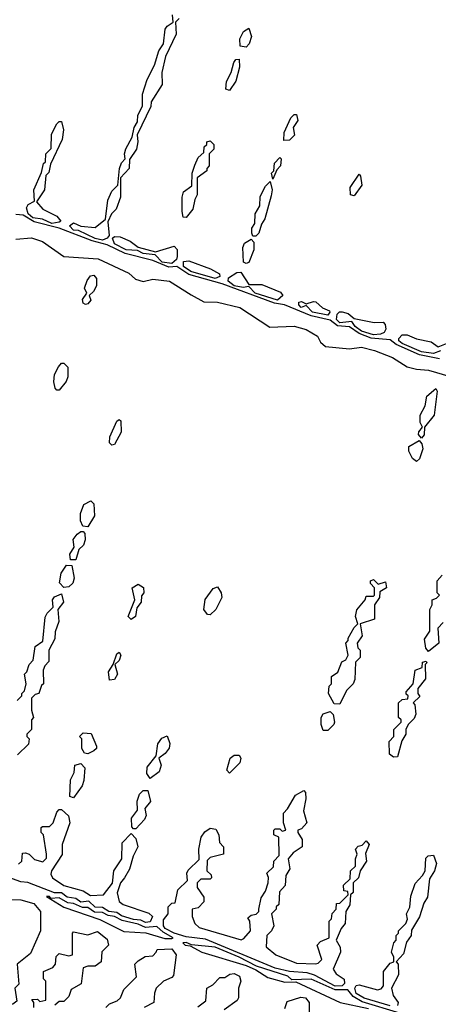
# Model space of a CAD drawing. Extents: x 2769579 to 2883812, y 684207 to 828660.
# Tile 371 of 505: x 2832341 to 2834085, y 775888 to 779995. Entities that reach past the tile are written whole.
import ezdxf

# ---------------------------------------------------------------- set-up
doc = ezdxf.new("R2010")
doc.units = 0

msp = doc.modelspace()

# ---------------------------------------------------------------- linework, layer by layer
at = {"layer": '0CON02XD'}
for points in [[(2832685, 779075.6), (2832655, 779082.5), (2832585.9, 779115.9), (2832565, 779116.9), (2832548.8, 779135), (2832565, 779147.1), (2832595, 779133.8), (2832655, 779128), (2832697.5, 779162.5), (2832708.3, 779241.7), (2832725, 779280), (2832750, 779305), (2832756.7, 779375), (2832765, 779397.5), (2832780, 779415), (2832777.5, 779435), (2832783.6, 779456.4), (2832810, 779505), (2832817.5, 779545), (2832831.7, 779568.3), (2832833.6, 779596.4), (2832852.5, 779635), (2832852.5, 779685), (2832872.5, 779745), (2832902.5, 779805), (2832920, 779865), (2832940, 779895), (2832947.5, 779955), (2832955, 779967.5), (2832980, 779985), (2832977.5, 780015)], [(2833005, 780000), (2832990, 779985), (2832993.3, 779935), (2832948.3, 779841.7), (2832933.3, 779775), (2832933.8, 779725), (2832888.3, 779651.7), (2832887, 779633), (2832830, 779515), (2832832.5, 779485), (2832826.7, 779455), (2832798.3, 779411.7), (2832796.7, 779375), (2832760, 779335), (2832760, 779255), (2832743.3, 779205), (2832722.5, 779185), (2832707.5, 779152.5), (2832713.3, 779095), (2832705, 779084), (2832685, 779075.6)], [(2833285, 779880), (2833260, 779885), (2833257.5, 779915), (2833273.6, 779946.4), (2833295, 779960), (2833306.7, 779925), (2833297.5, 779895), (2833285, 779880)], [(2833215, 779700), (2833200, 779705), (2833203, 779737), (2833222.5, 779775), (2833233, 779817), (2833241.7, 779828.3), (2833255, 779830), (2833257, 779797), (2833241.7, 779738.3), (2833215, 779700)], [(2832475, 779145.5), (2832435, 779163.6), (2832395, 779168.2), (2832376.5, 779185), (2832369.3, 779210.7), (2832376.2, 779223.8), (2832401.7, 779238.3), (2832398.8, 779285), (2832431.7, 779358.3), (2832440, 779395), (2832447.5, 779402.5), (2832450, 779435), (2832471.7, 779458.3), (2832473, 779517), (2832495, 779560), (2832505, 779570), (2832515, 779570), (2832523.3, 779535), (2832517.5, 779495), (2832468.3, 779391.7), (2832461.7, 779358.3), (2832450, 779345), (2832443.3, 779285), (2832410, 779235), (2832437.5, 779205), (2832495.6, 779175.6), (2832512.5, 779155), (2832505, 779150), (2832475, 779145.5)], [(2833441.7, 779491.7), (2833442.5, 779525), (2833470, 779585), (2833485, 779600), (2833495, 779600), (2833500, 779575), (2833480, 779545), (2833486, 779514), (2833465, 779492.5), (2833441.7, 779491.7)], [(2833035, 779170), (2833021.7, 779171.7), (2833017.5, 779195), (2833017.5, 779255), (2833023, 779277), (2833058.3, 779301.7), (2833060, 779355), (2833071.2, 779388.8), (2833085, 779420), (2833108.3, 779441.7), (2833110, 779465), (2833120, 779475), (2833120, 779485), (2833135, 779490), (2833150, 779475), (2833150, 779455), (2833130, 779435), (2833130, 779385), (2833120, 779375), (2833120, 779365), (2833080, 779335), (2833080, 779265), (2833070, 779245), (2833062.5, 779205), (2833035, 779170)], [(2833395, 779330), (2833390, 779355), (2833400, 779365), (2833403, 779397), (2833425, 779420), (2833430, 779415), (2833427.5, 779385), (2833411.7, 779368.3), (2833395, 779330)], [(2833735, 779260), (2833720, 779265), (2833717.5, 779295), (2833755, 779350), (2833761.7, 779341.7), (2833766.2, 779305), (2833735, 779260)], [(2833311.7, 779091.7), (2833307.5, 779105), (2833307.5, 779125), (2833320, 779145), (2833322.5, 779185), (2833341.7, 779218.3), (2833343, 779257), (2833365, 779300), (2833385, 779320), (2833392.5, 779285), (2833389.3, 779260.7), (2833362.5, 779165), (2833348.3, 779141.7), (2833337.5, 779105), (2833325, 779092.5), (2833311.7, 779091.7)], [(2834090.3, 778580.3), (2834007.6, 778597.6), (2833910.2, 778640.2), (2833885, 778659.2), (2833805, 778667.3), (2833755.8, 778685.8), (2833715, 778713.3), (2833665, 778718.5), (2833635, 778741.9), (2833555, 778759.1), (2833443.9, 778806.1), (2833402.4, 778812.4), (2833185, 778892.9), (2833045, 778931.5), (2832995, 778965.6), (2832962.4, 778962.4), (2832895, 778990.5), (2832779.8, 779019.8), (2832705.5, 779055.5), (2832642.2, 779072.2), (2832505.3, 779125.3), (2832401.5, 779151.5), (2832355, 779180), (2832325, 779182.5)], [(2832325, 779080), (2832390, 779085), (2832435, 779070), (2832525, 779007.5), (2832667.3, 778997.3), (2832795, 778937.5), (2832823, 778913), (2832855, 778902.5), (2832895, 778913.3), (2832965, 778903.8), (2833055, 778846.7), (2833108.3, 778818.3), (2833165, 778816.2), (2833257.5, 778795), (2833383, 778713), (2833483.9, 778716.1), (2833535, 778702.5), (2833582.5, 778675), (2833595, 778650), (2833615, 778632.5), (2833715, 778622.5), (2833765, 778628.8), (2833820, 778615), (2833895, 778586.2), (2833955, 778546.7), (2833995, 778536.7), (2834045, 778533.3), (2834135, 778506.7)], [(2832975, 778978.5), (2832933.9, 778983.9), (2832905, 779013.8), (2832855, 779020), (2832831.7, 779031.7), (2832785, 779035.6), (2832735, 779060), (2832726.7, 779083.3), (2832735, 779090), (2832758.8, 779088.8), (2832801.2, 779071.2), (2832835, 779046.7), (2832907, 779027), (2832985, 779050), (2832996.4, 779036.4), (2832997, 779007), (2832994, 778995), (2832975, 778978.5)], [(2833285, 778977.5), (2833273, 778983), (2833270, 779045), (2833277, 779063), (2833305, 779080), (2833317, 779067), (2833316.7, 779035), (2833295, 778982.5), (2833285, 778977.5)], [(2833155, 778915.8), (2833053.8, 778945), (2833023.5, 778965), (2833022.9, 778987.1), (2833045, 778988.8), (2833135.6, 778955.6), (2833173.3, 778935), (2833175, 778923.3), (2833155, 778915.8)], [(2832615, 778806.7), (2832605, 778812.5), (2832601.7, 778828.3), (2832620, 778855), (2832611.2, 778875), (2832622.3, 778907.7), (2832635, 778926.7), (2832649.3, 778929.3), (2832660, 778915), (2832660, 778885), (2832648.3, 778861.7), (2832630, 778845), (2832637.5, 778825), (2832625, 778810), (2832615, 778806.7)], [(2833415, 778824.7), (2833322.5, 778855), (2833295, 778882.5), (2833271.9, 778878.1), (2833235, 778885.5), (2833210, 778905), (2833211.4, 778918.6), (2833245, 778940), (2833261.7, 778941.7), (2833295, 778890), (2833350.3, 778890.3), (2833428.3, 778858.3), (2833437.5, 778845), (2833415, 778824.7)], [(2833625, 778763.1), (2833561.2, 778775), (2833535, 778802.5), (2833513.3, 778795), (2833504, 778805), (2833503.6, 778816.4), (2833515, 778820), (2833535, 778810), (2833565, 778820), (2833575, 778817.5), (2833602.5, 778792.5), (2833631.2, 778781.2), (2833633.8, 778775), (2833625, 778763.1)], [(2833815, 778680), (2833765, 778696.2), (2833739.5, 778715), (2833725, 778736.7), (2833675, 778730), (2833661.5, 778745), (2833663.8, 778766.2), (2833673.8, 778776.2), (2833685, 778776.7), (2833709.3, 778769.3), (2833735, 778748.8), (2833817.5, 778732.5), (2833855, 778733.3), (2833863.9, 778723.9), (2833866.1, 778703.9), (2833859.5, 778690.5), (2833845, 778683.6), (2833815, 778680)], [(2834095, 778613.3), (2834065, 778602.2), (2834015, 778609.6), (2833934.3, 778645), (2833921.4, 778655), (2833920.8, 778665), (2833935, 778680), (2833955, 778680.8), (2833994.3, 778664.3), (2834055, 778652), (2834085, 778630), (2834127, 778647)], [(2832505, 778450), (2832495, 778450), (2832488.3, 778458.3), (2832483.3, 778485), (2832486.2, 778515), (2832502.5, 778547.5), (2832515, 778562.5), (2832525, 778562.5), (2832541.2, 778545), (2832541.2, 778505), (2832534.1, 778485.9), (2832505, 778450)], [(2834015, 778250), (2834003.3, 778265), (2834003.9, 778276.1), (2834020, 778295), (2834010, 778315), (2834010, 778345), (2834030, 778385), (2834037.5, 778425), (2834075, 778456.7), (2834080, 778445), (2834067.5, 778345), (2834027.5, 778295), (2834026.4, 778263.6), (2834015, 778250)], [(2832725, 778220), (2832715, 778230), (2832716.7, 778255), (2832745, 778320), (2832755, 778327.5), (2832761.7, 778321.7), (2832763.3, 778275), (2832735, 778222.5), (2832725, 778220)], [(2833995, 778152.5), (2833977.5, 778165), (2833962.5, 778195), (2833962.5, 778215), (2834005, 778240), (2834016.2, 778226.2), (2834021.2, 778205), (2834007, 778163), (2833995, 778152.5)], [(2832625, 777880), (2832603, 777883), (2832593.3, 777905), (2832593.8, 777935), (2832607.7, 777972.3), (2832637.5, 777987.5), (2832650, 777975), (2832652, 777925), (2832625, 777880)], [(2832575, 777742.5), (2832552.5, 777742.5), (2832550, 777765), (2832567.5, 777795), (2832563.6, 777826.4), (2832580.7, 777849.3), (2832595, 777860), (2832605, 777860), (2832611.7, 777851.7), (2832613.3, 777825), (2832606.1, 777803.9), (2832587.5, 777785), (2832575, 777742.5)], [(2832525, 777626.7), (2832506.4, 777646.4), (2832513.6, 777686.4), (2832535, 777720), (2832558.3, 777718.3), (2832567.5, 777665), (2832562.5, 777645), (2832545, 777630), (2832525, 777626.7)], [(2834045, 777360), (2834033, 777373), (2834028.3, 777411.7), (2834050, 777445), (2834050, 777535), (2834060, 777555), (2834060, 777575), (2834078.3, 777581.7), (2834090, 777595), (2834080, 777605), (2834080, 777655), (2834101.7, 777678.3)], [(2832805, 777492.5), (2832792.5, 777505), (2832820, 777575), (2832810, 777625), (2832835, 777640), (2832857, 777627), (2832857.5, 777605), (2832848.3, 777591.7), (2832847.5, 777565), (2832828.3, 777541.7), (2832823.3, 777505), (2832805, 777492.5)], [(2833675, 777140), (2833651.7, 777141.7), (2833627.5, 777185), (2833630, 777215), (2833640, 777225), (2833640, 777255), (2833666.4, 777273.6), (2833683.3, 777316.7), (2833700, 777325), (2833710, 777345), (2833700, 777395), (2833710, 777405), (2833710, 777415), (2833735, 777460), (2833750, 777475), (2833740, 777505), (2833746.4, 777533.6), (2833780, 777575), (2833785, 777590), (2833815, 777590), (2833820, 777595), (2833820, 777625), (2833803, 777643), (2833803.3, 777655), (2833815, 777660), (2833835, 777640), (2833865, 777650), (2833870, 777625), (2833841.7, 777608.3), (2833840, 777585), (2833820, 777555), (2833820, 777495), (2833760, 777475), (2833767.5, 777425), (2833747.5, 777395), (2833750, 777375), (2833760, 777365), (2833760, 777335), (2833740, 777315), (2833737, 777243), (2833730, 777225), (2833703, 777197), (2833675, 777140)], [(2832330, 777155), (2832350, 777175), (2832350, 777185), (2832360, 777195), (2832367.5, 777225), (2832360, 777265), (2832370, 777275), (2832380, 777305), (2832397, 777323), (2832405, 777380), (2832437, 777403), (2832447, 777503), (2832455, 777520), (2832480, 777545), (2832477.5, 777575), (2832485, 777587.5), (2832515, 777600), (2832523.3, 777565), (2832500, 777535), (2832503.3, 777485), (2832488.3, 777441.7), (2832487, 777413), (2832462.5, 777365), (2832461.7, 777318.3), (2832445, 777300), (2832438.3, 777281.7), (2832440, 777225), (2832431.7, 777218.3), (2832420, 777185), (2832405, 777180), (2832390, 777165), (2832390, 777115), (2832397.5, 777085), (2832390, 777075), (2832390, 777035), (2832370, 777015), (2832370, 777005), (2832380, 776995), (2832377, 776973), (2832331.7, 776928.3)], [(2833135, 777513.3), (2833123.6, 777513.6), (2833107.5, 777535), (2833113, 777577), (2833147, 777623), (2833165, 777630), (2833180, 777605), (2833183.3, 777585), (2833157.5, 777535), (2833135, 777513.3)], [(2834105, 777480), (2834083, 777457), (2834087.5, 777395), (2834045, 777360)], [(2832715, 777240), (2832710, 777275), (2832730, 777305), (2832745, 777350), (2832755, 777357.5), (2832762.5, 777345), (2832755, 777322.5), (2832737.5, 777305), (2832748, 777265), (2832735, 777242.5), (2832715, 777240)], [(2833898.3, 776918.3), (2833881.7, 776931.7), (2833880, 776985), (2833900, 777005), (2833900, 777035), (2833930, 777065), (2833930, 777075), (2833920, 777085), (2833920, 777145), (2833935, 777160), (2833958.3, 777161.7), (2833960, 777175), (2833951.7, 777181.7), (2833951.7, 777191.7), (2833980, 777225), (2833988.3, 777281.7), (2834017.5, 777292.5), (2834020, 777315), (2834035, 777320), (2834037, 777313), (2834030, 777305), (2834032.5, 777245), (2834000, 777205), (2834000, 777185), (2834008.3, 777171.7), (2833980, 777145), (2833987, 777137), (2833991.7, 777098.3), (2833985, 777080), (2833960, 777055), (2833950, 777035), (2833950, 777015), (2833933, 776987), (2833915, 776920), (2833898.3, 776918.3)], [(2833625, 777030), (2833605, 777030), (2833597.5, 777055), (2833597.5, 777085), (2833605, 777100), (2833635, 777110), (2833647, 777097), (2833652.5, 777065), (2833650, 777055), (2833625, 777030)], [(2832625, 776932.5), (2832610, 776935), (2832600, 776955), (2832600, 776995), (2832590, 777005), (2832605, 777020), (2832638.3, 777018.3), (2832660, 776965), (2832660, 776955), (2832650, 776945), (2832625, 776932.5)], [(2832885, 776830), (2832870.7, 776850.7), (2832872.3, 776877.7), (2832910, 776925), (2832916.7, 776975), (2832932.3, 776997.7), (2832955, 777007.5), (2832965.9, 776975.9), (2832963.9, 776956.1), (2832946.4, 776933.6), (2832920, 776915), (2832930, 776885), (2832922.3, 776857.7), (2832885, 776830)], [(2833215, 776852.5), (2833203.3, 776865), (2833217.5, 776915), (2833235, 776926.7), (2833255, 776927.5), (2833262.5, 776915), (2833257.5, 776895), (2833215, 776852.5)], [(2832565, 776750), (2832550, 776755), (2832552.5, 776825), (2832567.5, 776855), (2832570, 776885), (2832595, 776892.5), (2832612.5, 776875), (2832608.3, 776821.7), (2832600.7, 776799.3), (2832565, 776750)], [(2832825, 776620), (2832815, 776620), (2832808.3, 776628.3), (2832806.7, 776665), (2832831.7, 776698.3), (2832830, 776735), (2832840, 776765), (2832855, 776780), (2832875, 776780), (2832886.4, 776733.6), (2832862.5, 776705), (2832867.5, 776675), (2832860.7, 776659.3), (2832825, 776620)], [(2833655, 775963.9), (2833569.8, 776009.8), (2833539.1, 776019.1), (2833465.6, 776024.4), (2833405, 776038.9), (2833115, 776160), (2833035, 776170), (2832984.7, 776184.7), (2832946.7, 776205), (2832940.5, 776215), (2832939.3, 776240.7), (2832960, 776265), (2832960, 776295), (2832975, 776310), (2832988.3, 776311.7), (2833000, 776365), (2833040, 776405), (2833037.5, 776435), (2833043, 776447), (2833088.3, 776491.7), (2833087.5, 776535), (2833097.5, 776585), (2833112.3, 776607.7), (2833135, 776622.5), (2833158.3, 776618.3), (2833170, 776595), (2833173, 776563), (2833190, 776545), (2833190, 776515), (2833135, 776500), (2833121.7, 776488.3), (2833120, 776445), (2833138.3, 776428.3), (2833140, 776415), (2833135, 776410), (2833095, 776410), (2833080, 776395), (2833080, 776375), (2833107.5, 776335), (2833107.5, 776315), (2833085, 776290), (2833060, 776285), (2833060, 776255), (2833070, 776225), (2833088.3, 776208.3), (2833263, 776157), (2833275, 776162.5), (2833302.5, 776195), (2833300, 776235), (2833291.7, 776248.3), (2833305, 776260), (2833326.4, 776263.6), (2833337.5, 776275), (2833337.5, 776285), (2833347.5, 776332.5), (2833365, 776360), (2833376.7, 776395), (2833377.5, 776417.5), (2833370, 776435), (2833398.3, 776461.7), (2833400, 776485), (2833421.7, 776508.3), (2833420, 776585), (2833400, 776595), (2833400, 776615), (2833405, 776620), (2833425, 776620), (2833435, 776610), (2833450, 776615), (2833440, 776645), (2833440, 776685), (2833457, 776703), (2833490, 776760), (2833525, 776780), (2833531.7, 776771.7), (2833533.3, 776745), (2833523.3, 776695), (2833537.5, 776645), (2833515, 776620), (2833500, 776615), (2833500, 776605), (2833517.5, 776575), (2833517.5, 776545), (2833480.7, 776519.3), (2833460, 776495), (2833467, 776453), (2833450, 776425), (2833447, 776383), (2833423, 776357), (2833420, 776305), (2833410, 776295), (2833410, 776285), (2833390, 776265), (2833400, 776215), (2833390, 776195), (2833370, 776175), (2833368.3, 776128.3), (2833407.5, 776095), (2833495, 776060), (2833573, 776057), (2833585, 776060), (2833600, 776075), (2833580, 776135), (2833595, 776150), (2833630, 776165), (2833630, 776235), (2833640, 776245), (2833643, 776267), (2833660, 776285), (2833661.7, 776308.3), (2833675, 776310), (2833710, 776345), (2833708.3, 776358.3), (2833691.7, 776361.7), (2833690, 776385), (2833718.3, 776411.7), (2833720, 776445), (2833740, 776465), (2833740, 776495), (2833747.5, 776515), (2833740, 776535), (2833751.7, 776548.3), (2833768.3, 776551.7), (2833785, 776570), (2833797.5, 776555), (2833782.5, 776517.5), (2833786.7, 776485), (2833760, 776445), (2833752.5, 776415), (2833730, 776395), (2833730, 776355), (2833720, 776345), (2833717, 776303), (2833700, 776275), (2833697.5, 776225), (2833680, 776205), (2833660, 776155), (2833676.4, 776126.4), (2833677.5, 776105), (2833646.7, 776035), (2833660, 776015), (2833692.9, 775992.9), (2833694.4, 775975), (2833685, 775964.5), (2833655, 775963.9)], [(2832335, 776473.3), (2832350, 776485), (2832351.7, 776518.3), (2832365, 776520), (2832380, 776515), (2832401.7, 776491.7), (2832437, 776483), (2832451.7, 776498.3), (2832452.5, 776515), (2832440, 776595), (2832430, 776605), (2832430, 776625), (2832435, 776630), (2832465, 776630), (2832480, 776645), (2832495, 776690), (2832505, 776700), (2832515, 776700), (2832543.6, 776673.6), (2832550, 776645), (2832517.5, 776555), (2832517, 776513), (2832472.5, 776445), (2832470.7, 776430.7), (2832477.5, 776415), (2832525, 776383.3), (2832605, 776362), (2832635, 776342.5), (2832690, 776345), (2832727, 776393), (2832733.3, 776445), (2832766.7, 776495), (2832768.3, 776561.7), (2832805, 776600), (2832825, 776580), (2832833.3, 776545), (2832813.6, 776506.4), (2832797.7, 776452.3), (2832776.7, 776415), (2832760, 776395), (2832747, 776353), (2832755, 776317.5), (2832772.5, 776305), (2832878.3, 776268.3), (2832893.8, 776253.8), (2832885, 776231.9), (2832865, 776230)], [(2833885, 775881.8), (2833776.7, 775913.3), (2833742.7, 775932.8), (2833737.1, 775955), (2833743.3, 775966.7), (2833755, 775969.2), (2833831.7, 775948.3), (2833847.3, 775952.7), (2833857.5, 775965), (2833857.5, 776025), (2833885, 776060), (2833900, 776065), (2833900, 776085), (2833890, 776105), (2833900, 776145), (2833910, 776155), (2833910, 776175), (2833920, 776185), (2833920, 776195), (2833950, 776225), (2833957, 776243), (2833952.5, 776265), (2833966.4, 776293.6), (2833970.7, 776339.3), (2833988.3, 776391.7), (2834020, 776425), (2834030, 776445), (2834033, 776497), (2834043, 776507), (2834065, 776510), (2834077.5, 776475), (2834070, 776445), (2834048.3, 776411.7), (2834040, 776335), (2834025, 776310), (2834007, 776253), (2833973.3, 776196.7), (2833972.5, 776175), (2833953, 776147), (2833940.7, 776099.3), (2833910, 776065), (2833917.5, 776055), (2833919.3, 776010.7), (2833890, 775955), (2833896.7, 775925), (2833917.5, 775895), (2833915, 775883.8)], [(2832865, 776230), (2832845, 776239.5), (2832815, 776242.5), (2832765, 776257.3), (2832745, 776270.5), (2832712, 776275), (2832685, 776292.5), (2832655, 776293.6), (2832628.6, 776318.6), (2832595, 776314.5), (2832575, 776329.4), (2832538, 776335), (2832515, 776353.1), (2832485, 776353.6), (2832375, 776395.6), (2832345, 776399.1), (2832295, 776417.5)], [(2832026.7, 775865), (2832022.5, 775895), (2832030, 775915), (2832053, 775937), (2832080.7, 775989.3), (2832126.4, 776023.6), (2832147.5, 776075), (2832192.5, 776115), (2832218.3, 776151.7), (2832242.5, 776205), (2832250, 776325), (2832345, 776323.3), (2832398.8, 776308.8), (2832427.5, 776275), (2832427.5, 776195), (2832385, 776100), (2832330, 776055), (2832337.5, 775972.5), (2832320, 775955), (2832328.3, 775901.7), (2832311.7, 775888.3), (2832275, 775887.5)], [(2832945, 776162), (2832975, 776162.5), (2832980, 776165), (2832938.7, 776188.7), (2832912.3, 776212.3), (2832865, 776208.6), (2832835, 776222), (2832767.5, 776237.5), (2832736.2, 776255), (2832708.7, 776258.7), (2832685, 776271.4), (2832652, 776272), (2832625, 776292), (2832601.7, 776291.7), (2832565, 776309.2), (2832540.8, 776310.8), (2832505, 776332), (2832470, 776330), (2832465, 776337.5), (2832452.5, 776337.5), (2832525, 776293.3), (2832675, 776241.2), (2832775, 776192.5), (2832866.1, 776186.1), (2832945, 776162)], [(2832400, 775875), (2832400, 775895), (2832391.7, 775908.3), (2832415, 775910), (2832425, 775900), (2832450, 775905), (2832450, 775985), (2832440, 775995), (2832440, 776025), (2832478.3, 776041.7), (2832490, 776055), (2832493, 776087), (2832505, 776100), (2832545, 776090), (2832560, 776095), (2832560, 776185), (2832565, 776190), (2832625, 776177.5), (2832665, 776192.5), (2832705, 776160), (2832710, 776135), (2832682.5, 776107.5), (2832680, 776065), (2832655, 776047.5), (2832625, 776047.5), (2832605, 776040), (2832596.2, 775973.8), (2832555, 775950), (2832545, 775920), (2832525, 775900), (2832505, 775900), (2832487.5, 775885)], [(2832700, 775875), (2832715, 775890), (2832747, 775903), (2832760, 775915), (2832775, 775950), (2832827, 776003), (2832820, 776055), (2832835, 776070), (2832863, 776087), (2832895, 776090), (2832910, 776105), (2832913, 776117), (2832975, 776120), (2832992.5, 776095), (2832981.7, 776008.3), (2832975, 776000), (2832940, 775985), (2832910, 775955), (2832902.5, 775935), (2832900, 775895), (2832860, 775875)], [(2833925, 775850.8), (2833768.3, 775898.3), (2833730.9, 775920.9), (2833708.9, 775948.9), (2833655, 775948.2), (2833555, 775992.5), (2833475, 775990), (2833457.5, 776005), (2833327.5, 776047.5), (2833256, 776085), (2833155, 776126.5), (2833056.7, 776136.7), (2833033.8, 776146.2), (2833020, 776145), (2833030, 776135), (2833051.7, 776131.7), (2833100, 776105), (2833285, 776050), (2833325, 776032.5), (2833375, 776000), (2833445, 775980), (2833491.7, 775981.7), (2833676.1, 775896.1), (2833795, 775871.2)], [(2833083, 775877), (2833117, 775903), (2833120, 775955), (2833145, 775970), (2833175, 776000), (2833195, 776000), (2833216.7, 776013.3), (2833234, 776016), (2833256.7, 776005), (2833262.5, 775985), (2833252.5, 775955), (2833252.5, 775915), (2833246.4, 775903.6), (2833192.5, 775865)], [(2833445, 775870), (2833455, 775900), (2833511.7, 775918.3), (2833532.5, 775915), (2833546.7, 775895), (2833547, 775843)]]:
    msp.add_lwpolyline(points, dxfattribs=at)

doc.saveas('drawing.dxf')
